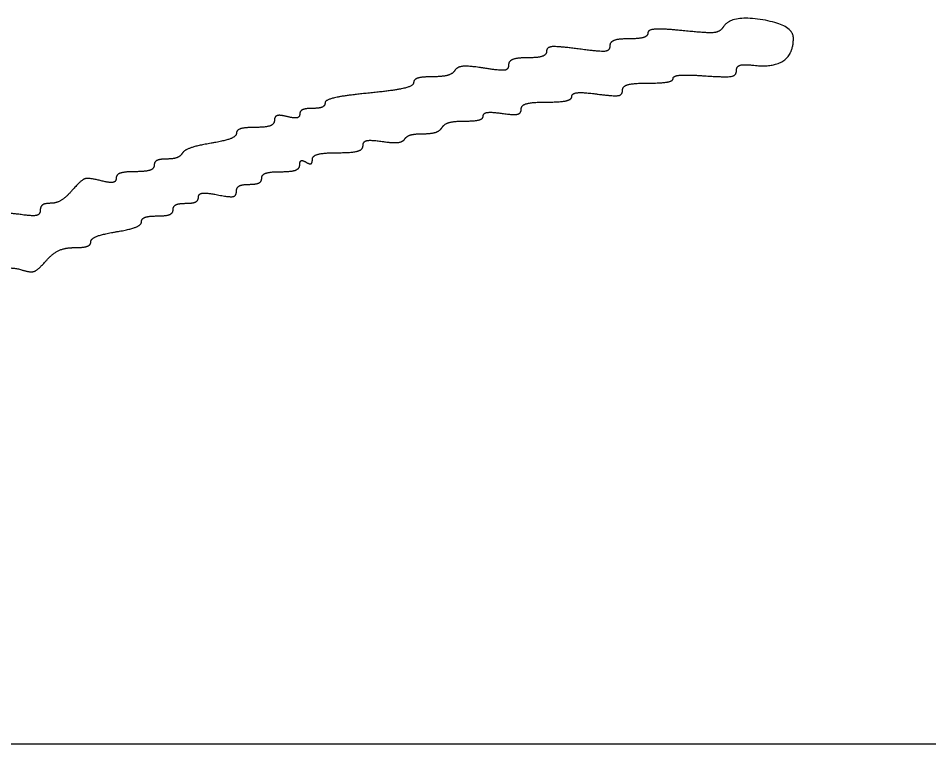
# Model space of a CAD drawing. Extents: x -14196 to 143, y -6096 to 28.
# Drawn here: x 27.8222 to 28.1675, y 6.4503 to 6.7255 of the extents above; entities that cross this region are included whole.
import ezdxf

# ---------------------------------------------------------------- set-up
doc = ezdxf.new("R2010")
doc.units = 0
doc.layers.add('SH_Data', color=7, linetype='Continuous')
doc.layers.add('SH_Text', color=7, linetype='Continuous')

msp = doc.modelspace()

# ---------------------------------------------------------------- linework, layer by layer
at = {"layer": 'SH_Data'}
msp.add_line((25.58759, 6.45026), (29.08759, 6.45026), dxfattribs=at)
at = {"layer": 'SH_Text'}
for points in [[(28.11616, 6.7179), (28.11616, 6.72297), (28.09247, 6.72686), (28.08962, 6.72225)], [(28.06096, 6.71991), (28.06096, 6.71868), (28.05772, 6.71768), (28.05376, 6.71768)], [(28.0744, 6.72075), (28.06674, 6.72154), (28.06096, 6.72117), (28.06096, 6.71991)], [(28.08962, 6.72225), (28.0884, 6.72027), (28.08362, 6.71979), (28.0744, 6.72075)], [(28.05376, 6.71768), (28.0498, 6.71768), (28.04656, 6.71646), (28.04656, 6.71497)], [(28.10116, 6.70764), (28.10861, 6.70678), (28.11616, 6.71195), (28.11616, 6.7179)], [(28.02256, 6.71296), (28.02256, 6.7116), (28.01932, 6.71048), (28.01536, 6.71048)], [(28.03456, 6.71385), (28.02687, 6.71487), (28.02256, 6.71455), (28.02256, 6.71296)], [(28.04656, 6.71497), (28.04656, 6.71311), (28.04282, 6.71276), (28.03456, 6.71385)], [(28.01536, 6.71048), (28.0114, 6.71048), (28.00816, 6.70926), (28.00816, 6.70777)], [(27.98777, 6.70568), (27.98695, 6.70436), (27.98311, 6.70328), (27.97922, 6.70328)], [(27.99871, 6.70658), (27.99327, 6.70745), (27.98862, 6.70707), (27.98777, 6.70568)], [(28.00816, 6.70777), (28.00816, 6.70597), (28.00502, 6.70557), (27.99871, 6.70658)], [(28.08256, 6.70365), (28.09056, 6.70309), (28.09456, 6.70375), (28.09456, 6.70561)], [(28.09456, 6.70561), (28.09456, 6.70724), (28.09731, 6.70808), (28.10116, 6.70764)], [(27.97922, 6.70328), (27.97534, 6.70328), (27.97216, 6.70226), (27.97216, 6.70102)], [(28.06096, 6.70088), (28.06624, 6.70088), (28.07056, 6.70169), (28.07056, 6.70268)], [(28.07056, 6.70268), (28.07056, 6.70367), (28.07596, 6.7041), (28.08256, 6.70365)], [(27.97216, 6.70102), (27.97216, 6.69978), (27.9646, 6.69802), (27.95536, 6.69711)], [(28.05136, 6.69816), (28.05136, 6.69973), (28.05542, 6.70088), (28.06096, 6.70088)], [(27.95536, 6.69711), (27.94612, 6.6962), (27.93856, 6.69452), (27.93856, 6.69337)], [(28.02256, 6.69368), (28.02784, 6.69368), (28.03216, 6.69466), (28.03216, 6.69585)], [(28.03216, 6.69585), (28.03216, 6.69704), (28.03648, 6.69744), (28.04176, 6.69673)], [(28.04176, 6.69673), (28.04807, 6.69589), (28.05136, 6.69638), (28.05136, 6.69816)], [(27.93856, 6.69337), (27.93856, 6.69222), (27.9364, 6.69128), (27.93376, 6.69128)], [(28.01296, 6.69101), (28.01296, 6.69252), (28.01711, 6.69368), (28.02256, 6.69368)], [(27.92416, 6.68818), (27.92148, 6.68888), (27.91936, 6.68826), (27.91936, 6.68676)], [(27.92896, 6.6891), (27.92896, 6.68791), (27.9268, 6.68749), (27.92416, 6.68818)], [(27.93376, 6.69128), (27.93112, 6.69128), (27.92896, 6.6903), (27.92896, 6.6891)], [(27.99151, 6.68648), (27.99539, 6.68648), (27.99856, 6.68737), (27.99856, 6.68846)], [(27.99856, 6.68846), (27.99856, 6.68955), (28.0018, 6.68997), (28.00576, 6.68939)], [(28.00576, 6.68939), (28.01009, 6.68876), (28.01296, 6.6894), (28.01296, 6.69101)], [(27.91936, 6.68676), (27.91936, 6.68528), (27.91612, 6.68408), (27.91216, 6.68408)], [(27.98296, 6.68408), (27.98378, 6.6854), (27.98762, 6.68648), (27.99151, 6.68648)], [(27.90496, 6.68189), (27.90496, 6.68069), (27.90065, 6.67897), (27.89538, 6.67808)], [(27.91216, 6.68408), (27.9082, 6.68408), (27.90496, 6.68309), (27.90496, 6.68189)], [(27.96881, 6.67968), (27.96949, 6.68078), (27.97262, 6.68168), (27.97576, 6.68168)], [(27.97576, 6.68168), (27.97891, 6.68168), (27.98215, 6.68276), (27.98296, 6.68408)], [(27.89538, 6.67808), (27.8901, 6.67719), (27.88518, 6.67547), (27.88444, 6.67427)], [(27.95296, 6.67715), (27.95296, 6.67877), (27.95586, 6.6794), (27.96027, 6.67875)], [(27.96027, 6.67875), (27.96429, 6.67816), (27.96813, 6.67858), (27.96881, 6.67968)], [(27.93376, 6.67194), (27.93376, 6.67333), (27.93808, 6.67448), (27.94336, 6.67448)], [(27.94336, 6.67448), (27.94882, 6.67448), (27.95296, 6.67563), (27.95296, 6.67715)], [(27.87842, 6.67208), (27.87586, 6.67208), (27.87376, 6.671), (27.87376, 6.66968)], [(27.88444, 6.67427), (27.88369, 6.67306), (27.88099, 6.67208), (27.87842, 6.67208)], [(27.92896, 6.66982), (27.92896, 6.67122), (27.93004, 6.67169), (27.93136, 6.67088)], [(27.93136, 6.67088), (27.93268, 6.67006), (27.93376, 6.67054), (27.93376, 6.67194)], [(27.87376, 6.66968), (27.87376, 6.66836), (27.87052, 6.66728), (27.86656, 6.66728)], [(27.92176, 6.66728), (27.92572, 6.66728), (27.92896, 6.66842), (27.92896, 6.66982)], [(27.85329, 6.66391), (27.84882, 6.66503), (27.84605, 6.6641), (27.84281, 6.66036)], [(27.85936, 6.66483), (27.85936, 6.66341), (27.85681, 6.66303), (27.85329, 6.66391)], [(27.86656, 6.66728), (27.8626, 6.66728), (27.85936, 6.66618), (27.85936, 6.66483)], [(27.90976, 6.66248), (27.9124, 6.66248), (27.91456, 6.66356), (27.91456, 6.66488)], [(27.91456, 6.66488), (27.91456, 6.6662), (27.9178, 6.66728), (27.92176, 6.66728)], [(27.90496, 6.65978), (27.90496, 6.66126), (27.90712, 6.66248), (27.90976, 6.66248)], [(27.84281, 6.66036), (27.84038, 6.65756), (27.83664, 6.65528), (27.83448, 6.65528)], [(27.88576, 6.65528), (27.8884, 6.65528), (27.89056, 6.65633), (27.89056, 6.65762)], [(27.89056, 6.65762), (27.89056, 6.65894), (27.8937, 6.65933), (27.89776, 6.65852)], [(27.89776, 6.65852), (27.90235, 6.6576), (27.90496, 6.65806), (27.90496, 6.65978)], [(27.83448, 6.65528), (27.83233, 6.65528), (27.83056, 6.65408), (27.83056, 6.65261)], [(27.88096, 6.65288), (27.88096, 6.6542), (27.88312, 6.65528), (27.88576, 6.65528)], [(27.82336, 6.65099), (27.8194, 6.65157), (27.81616, 6.65115), (27.81616, 6.65006)], [(27.83056, 6.65261), (27.83056, 6.65101), (27.82769, 6.65036), (27.82336, 6.65099)], [(27.86896, 6.64829), (27.86896, 6.64949), (27.87166, 6.65048), (27.87496, 6.65048)], [(27.87496, 6.65048), (27.87826, 6.65048), (27.88096, 6.65156), (27.88096, 6.65288)], [(27.85936, 6.64448), (27.86464, 6.64537), (27.86896, 6.64709), (27.86896, 6.64829)], [(27.84976, 6.64067), (27.84976, 6.64187), (27.85408, 6.64359), (27.85936, 6.64448)], [(27.84345, 6.63848), (27.84692, 6.63848), (27.84976, 6.63946), (27.84976, 6.64067)], [(27.83279, 6.63347), (27.83517, 6.63623), (27.83997, 6.63848), (27.84345, 6.63848)], [(27.8235, 6.63004), (27.8269, 6.62896), (27.8298, 6.63002), (27.83279, 6.63347)], [(27.81136, 6.62065), (27.81136, 6.62669), (27.81796, 6.63179), (27.8235, 6.63004)]]:
    msp.add_open_spline(points, degree=2, dxfattribs=at)

doc.saveas('drawing.dxf')
